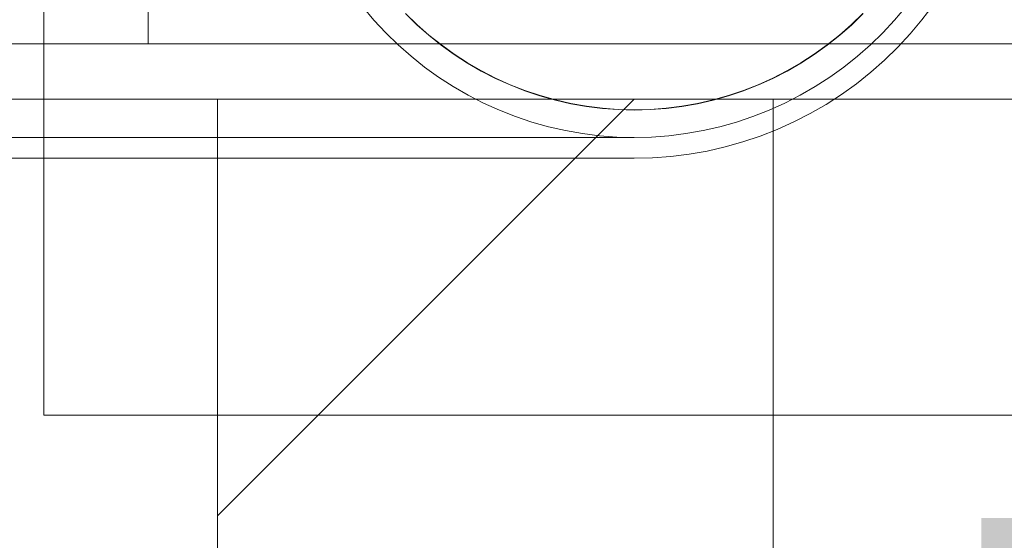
# Model space of a CAD drawing. Header units: millimetres. Extents: x -3490 to 61924, y -72580 to 6847.
# Tile 829 of 1056: x 26662 to 26803, y 1133 to 1208. Entities that reach past the tile are written whole.
import ezdxf

# ---------------------------------------------------------------- set-up
doc = ezdxf.new("R2010")
doc.units = ezdxf.units.MM
doc.layers.add('COTAS_P', color=1, linetype='Continuous', lineweight=0)
doc.layers.add('lateral_C05', color=7, linetype='Continuous', lineweight=0)
doc.dimstyles.new('R19_100', dxfattribs={"dimtxt": 250, "dimasz": 150, "dimexe": 150, "dimexo": 80, "dimgap": 100, "dimtad": 1, "dimtih": 1, "dimtoh": 1, "dimdsep": 46, "dimcen": 0.09, "dimadec": 0, "dimazin": 0, "dimtfac": 1, "dimtdec": 4, "dimtofl": 0, "dimtmove": 0, "dimatfit": 3, "dimfxl": 1, "dimtolj": 1, "dimtzin": 0, "dimarcsym": 0})

# ---------------------------------------------------------------- blocks, each defined once
blk = doc.blocks.new('DIM_R29_9')
at = {"layer": 'COTAS_P'}
for p, q in [((26750.07, 1241), (27150.07, 1241)), ((27150.07, 1241), (27105.07, 1091)), ((27150.07, 0), (27150.07, 1241)), ((27150.07, 1241), (27195.07, 1091)), ((27150.07, 0), (27105.07, 150)), ((27150.07, 0), (27195.07, 150)), ((26750.07, 0), (27150.07, 0))]:
    blk.add_line(p, q, dxfattribs=at)
blk.add_text('1241 P', height=250, rotation=90, dxfattribs=at).set_placement((27050.07, 620.5))
blk = doc.blocks.new('DIM_R29_19')
at = {"layer": 'COTAS_P'}
for p, q in [((18820, 2240), (18619.96, 1362.51)), ((18619.96, 1362.51), (18776.21, 1373.05)), ((27699.96, -707.49), (18619.96, 1362.51)), ((18619.96, 1362.51), (18756.2, 1285.3)), ((27900, 170), (27699.96, -707.49)), ((27699.96, -707.49), (27563.71, -630.27)), ((27699.96, -707.49), (27543.71, -718.02))]:
    blk.add_line(p, q, dxfattribs=at)
blk.add_text('9312.96 P', height=250, rotation=167.1576, dxfattribs=at).set_placement((23137.73, 230.02))
blk = doc.blocks.new('DIM_R29_35')
at = {"layer": 'COTAS_P'}
for p, q in [((26795.07, 1320), (27495.07, 1320)), ((27495.07, 1320), (27450.07, 1170)), ((27495.07, 0), (27495.07, 1320)), ((27495.07, 1320), (27540.07, 1170)), ((27495.07, 0), (27450.07, 150)), ((27495.07, 0), (27540.07, 150)), ((26795.07, 0), (27495.07, 0))]:
    blk.add_line(p, q, dxfattribs=at)
blk.add_text('1320 P', height=250, rotation=90, dxfattribs=at).set_placement((27395.07, 660))

msp = doc.modelspace()

# ---------------------------------------------------------------- linework, layer by layer
at = {"layer": 'lateral_C05'}
for p, q in [((26665.067, 1151), (26665.067, 1311)), ((26680.067, 1204.5), (26680.067, 1220.5)), ((26665.067, 1209.549), (26665.067, 1207.752)), ((26712.578, 1207.916), (26710.976, 1209.826)), ((26789.159, 1209.826), (26787.557, 1207.916)), ((26793.1, 1210.062), (26791.505, 1207.955)), ((26718.752, 1207.25), (26717.109, 1208.853)), ((26718.78, 1207.28), (26717.138, 1208.881)), ((26782.997, 1208.881), (26781.355, 1207.28)), ((26783.026, 1208.853), (26781.383, 1207.25)), ((26665.067, 1207.752), (26665.067, 1206)), ((26714.274, 1206.088), (26712.578, 1207.916)), ((26720.474, 1205.731), (26718.752, 1207.25)), ((26720.499, 1205.762), (26718.78, 1207.28)), ((26781.355, 1207.28), (26779.636, 1205.762)), ((26781.383, 1207.25), (26779.661, 1205.731)), ((26787.557, 1207.916), (26785.861, 1206.088)), ((26791.505, 1207.955), (26789.806, 1205.931)), ((26665.067, 1206), (26665.067, 1204.298)), ((26716.059, 1204.347), (26714.274, 1206.088)), ((26722.268, 1204.3), (26720.474, 1205.731)), ((26722.292, 1204.332), (26720.499, 1205.762)), ((26779.636, 1205.762), (26777.842, 1204.332)), ((26779.661, 1205.731), (26777.867, 1204.3)), ((26785.861, 1206.088), (26784.076, 1204.347)), ((26789.806, 1205.931), (26788.008, 1203.993)), ((26660.067, 1204.5), (26840.067, 1204.5)), ((26665.067, 1204.298), (26665.067, 1202.65)), ((26680.067, 1204.5), (26820.067, 1204.5)), ((26688.57, 1204.5), (26688.586, 1204.5)), ((26688.586, 1204.5), (26688.618, 1204.5)), ((26688.618, 1204.5), (26688.666, 1204.5)), ((26688.666, 1204.5), (26688.73, 1204.5)), ((26688.73, 1204.5), (26688.81, 1204.5)), ((26688.81, 1204.5), (26688.906, 1204.5)), ((26688.906, 1204.5), (26689.017, 1204.5)), ((26689.017, 1204.5), (26689.143, 1204.5)), ((26689.143, 1204.5), (26689.283, 1204.5)), ((26689.283, 1204.5), (26689.438, 1204.5)), ((26689.438, 1204.5), (26689.607, 1204.5)), ((26689.607, 1204.5), (26689.79, 1204.5)), ((26689.79, 1204.5), (26689.986, 1204.5)), ((26689.986, 1204.5), (26690.194, 1204.5)), ((26690.194, 1204.5), (26690.414, 1204.5)), ((26690.414, 1204.5), (26690.646, 1204.5)), ((26690.646, 1204.5), (26690.889, 1204.5)), ((26690.889, 1204.5), (26691.143, 1204.5)), ((26691.143, 1204.5), (26691.406, 1204.5)), ((26691.406, 1204.5), (26691.678, 1204.5)), ((26691.678, 1204.5), (26691.959, 1204.5)), ((26691.959, 1204.5), (26692.247, 1204.5)), ((26692.074, 1204.5), (26692.095, 1204.5)), ((26692.095, 1204.5), (26692.129, 1204.5)), ((26692.129, 1204.5), (26692.177, 1204.5)), ((26692.177, 1204.5), (26692.238, 1204.5)), ((26692.238, 1204.5), (26692.312, 1204.5)), ((26692.247, 1204.5), (26692.543, 1204.5)), ((26692.312, 1204.5), (26692.399, 1204.5)), ((26692.399, 1204.5), (26692.499, 1204.5)), ((26692.499, 1204.5), (26692.612, 1204.5)), ((26692.543, 1204.5), (26692.844, 1204.5)), ((26692.612, 1204.5), (26692.737, 1204.5)), ((26692.737, 1204.5), (26692.874, 1204.5)), ((26692.844, 1204.5), (26693.152, 1204.5)), ((26692.874, 1204.5), (26693.023, 1204.5)), ((26693.023, 1204.5), (26693.183, 1204.5)), ((26693.152, 1204.5), (26693.464, 1204.5)), ((26693.183, 1204.5), (26693.354, 1204.5)), ((26693.354, 1204.5), (26693.536, 1204.5)), ((26693.464, 1204.5), (26693.78, 1204.5)), ((26693.536, 1204.5), (26693.727, 1204.5)), ((26693.727, 1204.5), (26693.928, 1204.5)), ((26693.78, 1204.5), (26694.099, 1204.5)), ((26693.928, 1204.5), (26694.138, 1204.5)), ((26694.099, 1204.5), (26694.42, 1204.5)), ((26694.138, 1204.5), (26694.357, 1204.5)), ((26694.357, 1204.5), (26694.583, 1204.5)), ((26694.42, 1204.5), (26694.743, 1204.5)), ((26694.583, 1204.5), (26694.817, 1204.5)), ((26695.067, 1204.5), (26694.743, 1204.5)), ((26694.817, 1204.5), (26695.058, 1204.5)), ((26695.058, 1204.5), (26695.305, 1204.5)), ((26700.067, 1204.5), (26695.067, 1204.5)), ((26695.305, 1204.5), (26695.558, 1204.5)), ((26695.558, 1204.5), (26695.816, 1204.5)), ((26695.816, 1204.5), (26696.078, 1204.5)), ((26696.078, 1204.5), (26696.344, 1204.5)), ((26696.344, 1204.5), (26696.612, 1204.5)), ((26696.612, 1204.5), (26696.884, 1204.5)), ((26696.884, 1204.5), (26697.156, 1204.5)), ((26697.156, 1204.5), (26697.43, 1204.5)), ((26697.43, 1204.5), (26697.705, 1204.5)), ((26697.705, 1204.5), (26697.979, 1204.5)), ((26697.979, 1204.5), (26698.251, 1204.5)), ((26698.251, 1204.5), (26698.523, 1204.5)), ((26698.523, 1204.5), (26698.791, 1204.5)), ((26698.791, 1204.5), (26699.057, 1204.5)), ((26699.057, 1204.5), (26699.319, 1204.5)), ((26699.319, 1204.5), (26699.577, 1204.5)), ((26699.577, 1204.5), (26699.83, 1204.5)), ((26699.83, 1204.5), (26700.077, 1204.5)), ((26700.067, 1204.5), (26700.386, 1204.5)), ((26700.077, 1204.5), (26700.317, 1204.5)), ((26700.317, 1204.5), (26700.551, 1204.5)), ((26700.386, 1204.5), (26700.705, 1204.5)), ((26700.551, 1204.5), (26700.778, 1204.5)), ((26700.705, 1204.5), (26701.021, 1204.5)), ((26700.778, 1204.5), (26700.997, 1204.5)), ((26700.997, 1204.5), (26701.207, 1204.5)), ((26701.021, 1204.5), (26701.336, 1204.5)), ((26701.207, 1204.5), (26701.408, 1204.5)), ((26701.336, 1204.5), (26701.647, 1204.5)), ((26701.408, 1204.5), (26701.599, 1204.5)), ((26701.599, 1204.5), (26701.781, 1204.5)), ((26701.647, 1204.5), (26701.954, 1204.5)), ((26701.781, 1204.5), (26701.952, 1204.5)), ((26701.952, 1204.5), (26702.112, 1204.5)), ((26701.954, 1204.5), (26702.257, 1204.5)), ((26702.112, 1204.5), (26702.261, 1204.5)), ((26702.257, 1204.5), (26702.555, 1204.5)), ((26702.261, 1204.5), (26702.398, 1204.5)), ((26702.398, 1204.5), (26702.523, 1204.5)), ((26702.523, 1204.5), (26702.636, 1204.5)), ((26702.555, 1204.5), (26702.847, 1204.5)), ((26702.636, 1204.5), (26702.736, 1204.5)), ((26702.736, 1204.5), (26702.823, 1204.5)), ((26702.823, 1204.5), (26702.897, 1204.5)), ((26702.847, 1204.5), (26703.132, 1204.5)), ((26702.897, 1204.5), (26702.958, 1204.5)), ((26702.958, 1204.5), (26703.006, 1204.5)), ((26703.006, 1204.5), (26703.04, 1204.5)), ((26703.04, 1204.5), (26703.061, 1204.5)), ((26703.132, 1204.5), (26703.409, 1204.5)), ((26703.409, 1204.5), (26703.679, 1204.5)), ((26703.679, 1204.5), (26703.94, 1204.5)), ((26703.94, 1204.5), (26704.191, 1204.5)), ((26704.191, 1204.5), (26704.433, 1204.5)), ((26704.433, 1204.5), (26704.664, 1204.5)), ((26704.664, 1204.5), (26704.884, 1204.5)), ((26704.884, 1204.5), (26705.092, 1204.5)), ((26705.092, 1204.5), (26705.288, 1204.5)), ((26705.288, 1204.5), (26705.472, 1204.5)), ((26705.472, 1204.5), (26705.643, 1204.5)), ((26705.643, 1204.5), (26705.8, 1204.5)), ((26705.8, 1204.5), (26705.943, 1204.5)), ((26705.943, 1204.5), (26706.073, 1204.5)), ((26706.073, 1204.5), (26706.188, 1204.5)), ((26706.188, 1204.5), (26706.288, 1204.5)), ((26706.288, 1204.5), (26706.373, 1204.5)), ((26706.373, 1204.5), (26706.443, 1204.5)), ((26706.443, 1204.5), (26706.497, 1204.5)), ((26706.497, 1204.5), (26706.536, 1204.5)), ((26706.536, 1204.5), (26706.56, 1204.5)), ((26717.928, 1202.698), (26716.059, 1204.347)), ((26724.132, 1202.96), (26722.268, 1204.3)), ((26724.155, 1202.993), (26722.292, 1204.332)), ((26777.842, 1204.332), (26775.98, 1202.993)), ((26777.867, 1204.3), (26776.003, 1202.96)), ((26784.076, 1204.347), (26782.207, 1202.698)), ((26788.008, 1203.993), (26786.117, 1202.148)), ((26793.57, 1204.5), (26793.586, 1204.5)), ((26793.586, 1204.5), (26793.618, 1204.5)), ((26793.618, 1204.5), (26793.666, 1204.5)), ((26793.666, 1204.5), (26793.73, 1204.5)), ((26793.73, 1204.5), (26793.81, 1204.5)), ((26793.81, 1204.5), (26793.906, 1204.5)), ((26793.906, 1204.5), (26794.017, 1204.5)), ((26794.017, 1204.5), (26794.143, 1204.5)), ((26794.143, 1204.5), (26794.283, 1204.5)), ((26794.283, 1204.5), (26794.438, 1204.5)), ((26794.438, 1204.5), (26794.607, 1204.5)), ((26794.607, 1204.5), (26794.79, 1204.5)), ((26794.79, 1204.5), (26794.986, 1204.5)), ((26794.986, 1204.5), (26795.194, 1204.5)), ((26795.194, 1204.5), (26795.414, 1204.5)), ((26795.414, 1204.5), (26795.646, 1204.5)), ((26795.646, 1204.5), (26795.889, 1204.5)), ((26795.889, 1204.5), (26796.143, 1204.5)), ((26796.143, 1204.5), (26796.406, 1204.5)), ((26796.406, 1204.5), (26796.678, 1204.5)), ((26796.678, 1204.5), (26796.959, 1204.5)), ((26796.959, 1204.5), (26797.247, 1204.5)), ((26797.074, 1204.5), (26797.095, 1204.5)), ((26797.095, 1204.5), (26797.129, 1204.5)), ((26797.129, 1204.5), (26797.177, 1204.5)), ((26797.177, 1204.5), (26797.238, 1204.5)), ((26797.238, 1204.5), (26797.312, 1204.5)), ((26797.247, 1204.5), (26797.543, 1204.5)), ((26797.312, 1204.5), (26797.399, 1204.5)), ((26797.399, 1204.5), (26797.499, 1204.5)), ((26797.499, 1204.5), (26797.612, 1204.5)), ((26797.543, 1204.5), (26797.844, 1204.5)), ((26797.612, 1204.5), (26797.737, 1204.5)), ((26797.737, 1204.5), (26797.874, 1204.5)), ((26797.844, 1204.5), (26798.152, 1204.5)), ((26797.874, 1204.5), (26798.023, 1204.5)), ((26798.023, 1204.5), (26798.183, 1204.5)), ((26798.152, 1204.5), (26798.464, 1204.5)), ((26798.183, 1204.5), (26798.354, 1204.5)), ((26798.354, 1204.5), (26798.536, 1204.5)), ((26798.464, 1204.5), (26798.78, 1204.5)), ((26798.536, 1204.5), (26798.727, 1204.5)), ((26798.727, 1204.5), (26798.928, 1204.5)), ((26798.78, 1204.5), (26799.099, 1204.5)), ((26798.928, 1204.5), (26799.138, 1204.5)), ((26799.099, 1204.5), (26799.42, 1204.5)), ((26799.138, 1204.5), (26799.357, 1204.5)), ((26799.357, 1204.5), (26799.583, 1204.5)), ((26799.42, 1204.5), (26799.743, 1204.5)), ((26799.583, 1204.5), (26799.817, 1204.5)), ((26800.067, 1204.5), (26799.743, 1204.5)), ((26799.817, 1204.5), (26800.058, 1204.5)), ((26800.058, 1204.5), (26800.305, 1204.5)), ((26805.067, 1204.5), (26800.067, 1204.5)), ((26800.305, 1204.5), (26800.558, 1204.5)), ((26800.558, 1204.5), (26800.816, 1204.5)), ((26800.816, 1204.5), (26801.078, 1204.5)), ((26801.078, 1204.5), (26801.344, 1204.5)), ((26801.344, 1204.5), (26801.612, 1204.5)), ((26801.612, 1204.5), (26801.884, 1204.5)), ((26801.884, 1204.5), (26802.156, 1204.5)), ((26802.156, 1204.5), (26802.43, 1204.5)), ((26802.43, 1204.5), (26802.705, 1204.5)), ((26802.705, 1204.5), (26802.979, 1204.5)), ((26802.979, 1204.5), (26803.251, 1204.5)), ((26803.251, 1204.5), (26803.523, 1204.5)), ((26665.067, 1202.65), (26665.067, 1201.06)), ((26719.877, 1201.143), (26717.928, 1202.698)), ((26726.061, 1201.714), (26724.132, 1202.96)), ((26726.081, 1201.749), (26724.155, 1202.993)), ((26775.98, 1202.993), (26774.054, 1201.749)), ((26776.003, 1202.96), (26774.074, 1201.714)), ((26782.207, 1202.698), (26780.258, 1201.143)), ((26665.067, 1201.06), (26665.067, 1199.533)), ((26721.901, 1199.688), (26719.877, 1201.143)), ((26728.049, 1200.567), (26726.061, 1201.714)), ((26728.068, 1200.602), (26726.081, 1201.749)), ((26774.054, 1201.749), (26772.067, 1200.602)), ((26774.074, 1201.714), (26772.086, 1200.567)), ((26780.258, 1201.143), (26778.233, 1199.688)), ((26786.117, 1202.148), (26784.135, 1200.4)), ((26723.996, 1198.335), (26721.901, 1199.688)), ((26730.091, 1199.519), (26728.049, 1200.567)), ((26730.109, 1199.555), (26728.068, 1200.602)), ((26732.199, 1198.612), (26730.109, 1199.555)), ((26770.026, 1199.555), (26767.935, 1198.612)), ((26772.067, 1200.602), (26770.026, 1199.555)), ((26772.086, 1200.567), (26770.043, 1199.519)), ((26778.233, 1199.688), (26776.139, 1198.335)), ((26784.135, 1200.4), (26782.069, 1198.752)), ((26665.067, 1199.533), (26665.067, 1198.071)), ((26726.155, 1197.089), (26723.996, 1198.335)), ((26732.184, 1198.575), (26730.091, 1199.519)), ((26734.321, 1197.737), (26732.184, 1198.575)), ((26734.335, 1197.774), (26732.199, 1198.612)), ((26767.935, 1198.612), (26765.8, 1197.774)), ((26767.951, 1198.575), (26765.814, 1197.737)), ((26770.043, 1199.519), (26767.951, 1198.575)), ((26776.139, 1198.335), (26773.98, 1197.089)), ((26782.069, 1198.752), (26779.923, 1197.209)), ((26665.067, 1198.071), (26665.067, 1196.678)), ((26728.373, 1195.952), (26726.155, 1197.089)), ((26736.497, 1197.005), (26734.321, 1197.737)), ((26736.509, 1197.044), (26734.335, 1197.774)), ((26738.707, 1196.384), (26736.497, 1197.005)), ((26738.717, 1196.422), (26736.509, 1197.044)), ((26763.626, 1197.044), (26761.418, 1196.422)), ((26763.638, 1197.005), (26761.428, 1196.384)), ((26765.8, 1197.774), (26763.626, 1197.044)), ((26765.814, 1197.737), (26763.638, 1197.005)), ((26773.98, 1197.089), (26771.762, 1195.952)), ((26779.923, 1197.209), (26777.704, 1195.776)), ((26630.067, 1196.5), (26690.067, 1196.5)), ((26660.067, 1196.5), (26840.067, 1196.5)), ((26665.067, 1196.678), (26665.067, 1195.358)), ((26665.067, 1195.358), (26665.067, 1194.115)), ((26690.067, 1114.5), (26690.067, 1196.5)), ((26690.067, 1196.5), (26750.067, 1196.5)), ((26750.067, 1196.5), (26690.067, 1136.5)), ((26690.067, 1196.5), (26690.067, 1136.5)), ((26692.074, 1196.5), (26692.095, 1196.5)), ((26692.095, 1196.5), (26692.129, 1196.5)), ((26692.129, 1196.5), (26692.177, 1196.5)), ((26692.177, 1196.5), (26692.238, 1196.5)), ((26692.238, 1196.5), (26692.312, 1196.5)), ((26692.312, 1196.5), (26692.399, 1196.5)), ((26692.399, 1196.5), (26692.499, 1196.5)), ((26692.499, 1196.5), (26692.612, 1196.5)), ((26692.612, 1196.5), (26692.737, 1196.5)), ((26692.737, 1196.5), (26692.874, 1196.5)), ((26692.874, 1196.5), (26693.023, 1196.5)), ((26693.023, 1196.5), (26693.183, 1196.5)), ((26693.183, 1196.5), (26693.354, 1196.5)), ((26693.354, 1196.5), (26693.536, 1196.5)), ((26693.536, 1196.5), (26693.727, 1196.5)), ((26693.727, 1196.5), (26693.928, 1196.5)), ((26693.928, 1196.5), (26694.138, 1196.5)), ((26694.138, 1196.5), (26694.357, 1196.5)), ((26694.357, 1196.5), (26694.583, 1196.5)), ((26694.583, 1196.5), (26694.817, 1196.5)), ((26694.817, 1196.5), (26695.058, 1196.5)), ((26695.058, 1196.5), (26695.305, 1196.5)), ((26695.305, 1196.5), (26695.558, 1196.5)), ((26695.558, 1196.5), (26695.816, 1196.5)), ((26695.816, 1196.5), (26696.078, 1196.5)), ((26696.078, 1196.5), (26696.344, 1196.5)), ((26696.344, 1196.5), (26696.612, 1196.5)), ((26696.612, 1196.5), (26696.884, 1196.5)), ((26696.884, 1196.5), (26697.156, 1196.5)), ((26697.156, 1196.5), (26697.43, 1196.5)), ((26697.43, 1196.5), (26697.705, 1196.5)), ((26697.705, 1196.5), (26697.979, 1196.5)), ((26697.979, 1196.5), (26698.251, 1196.5)), ((26698.251, 1196.5), (26698.523, 1196.5)), ((26698.523, 1196.5), (26698.791, 1196.5)), ((26698.791, 1196.5), (26699.057, 1196.5)), ((26699.057, 1196.5), (26699.319, 1196.5)), ((26699.319, 1196.5), (26699.577, 1196.5)), ((26699.577, 1196.5), (26699.83, 1196.5)), ((26699.83, 1196.5), (26700.077, 1196.5)), ((26700.077, 1196.5), (26700.317, 1196.5)), ((26700.317, 1196.5), (26700.551, 1196.5)), ((26700.551, 1196.5), (26700.778, 1196.5)), ((26700.778, 1196.5), (26700.997, 1196.5)), ((26700.997, 1196.5), (26701.207, 1196.5)), ((26701.207, 1196.5), (26701.408, 1196.5)), ((26701.408, 1196.5), (26701.599, 1196.5)), ((26701.599, 1196.5), (26701.781, 1196.5)), ((26701.781, 1196.5), (26701.952, 1196.5)), ((26701.952, 1196.5), (26702.112, 1196.5)), ((26702.112, 1196.5), (26702.261, 1196.5)), ((26702.261, 1196.5), (26702.398, 1196.5)), ((26702.398, 1196.5), (26702.523, 1196.5)), ((26702.523, 1196.5), (26702.636, 1196.5)), ((26702.636, 1196.5), (26702.736, 1196.5)), ((26702.736, 1196.5), (26702.823, 1196.5)), ((26702.823, 1196.5), (26702.897, 1196.5)), ((26702.897, 1196.5), (26702.958, 1196.5)), ((26702.958, 1196.5), (26703.006, 1196.5)), ((26703.006, 1196.5), (26703.04, 1196.5)), ((26703.04, 1196.5), (26703.061, 1196.5)), ((26730.646, 1194.926), (26728.373, 1195.952)), ((26740.945, 1195.873), (26738.707, 1196.384)), ((26740.953, 1195.912), (26738.717, 1196.422)), ((26743.206, 1195.474), (26740.945, 1195.873)), ((26743.212, 1195.514), (26740.953, 1195.912)), ((26745.483, 1195.189), (26743.206, 1195.474)), ((26745.487, 1195.229), (26743.212, 1195.514)), ((26756.923, 1195.514), (26754.648, 1195.229)), ((26756.929, 1195.474), (26754.652, 1195.189)), ((26759.182, 1195.912), (26756.923, 1195.514)), ((26759.19, 1195.873), (26756.929, 1195.474)), ((26761.418, 1196.422), (26759.182, 1195.912)), ((26761.428, 1196.384), (26759.19, 1195.873)), ((26771.762, 1195.952), (26769.489, 1194.926)), ((26770.067, 1196.5), (26810.067, 1196.5)), ((26770.067, 1196.5), (26770.067, 1008)), ((26777.704, 1195.776), (26775.415, 1194.454)), ((26797.074, 1196.5), (26797.095, 1196.5)), ((26797.095, 1196.5), (26797.129, 1196.5)), ((26797.129, 1196.5), (26797.177, 1196.5)), ((26797.177, 1196.5), (26797.238, 1196.5)), ((26797.238, 1196.5), (26797.312, 1196.5)), ((26797.312, 1196.5), (26797.399, 1196.5)), ((26797.399, 1196.5), (26797.499, 1196.5)), ((26797.499, 1196.5), (26797.612, 1196.5)), ((26797.612, 1196.5), (26797.737, 1196.5)), ((26797.737, 1196.5), (26797.874, 1196.5)), ((26797.874, 1196.5), (26798.023, 1196.5)), ((26798.023, 1196.5), (26798.183, 1196.5)), ((26798.183, 1196.5), (26798.354, 1196.5)), ((26798.354, 1196.5), (26798.536, 1196.5)), ((26798.536, 1196.5), (26798.727, 1196.5)), ((26798.727, 1196.5), (26798.928, 1196.5)), ((26798.928, 1196.5), (26799.138, 1196.5)), ((26799.138, 1196.5), (26799.357, 1196.5)), ((26799.357, 1196.5), (26799.583, 1196.5)), ((26799.583, 1196.5), (26799.817, 1196.5)), ((26799.817, 1196.5), (26800.058, 1196.5)), ((26800.058, 1196.5), (26800.305, 1196.5)), ((26800.305, 1196.5), (26800.558, 1196.5)), ((26800.558, 1196.5), (26800.816, 1196.5)), ((26800.816, 1196.5), (26801.078, 1196.5)), ((26801.078, 1196.5), (26801.344, 1196.5)), ((26801.344, 1196.5), (26801.612, 1196.5)), ((26801.612, 1196.5), (26801.884, 1196.5)), ((26801.884, 1196.5), (26802.156, 1196.5)), ((26802.156, 1196.5), (26802.43, 1196.5)), ((26802.43, 1196.5), (26802.705, 1196.5)), ((26802.705, 1196.5), (26802.979, 1196.5)), ((26802.979, 1196.5), (26803.251, 1196.5)), ((26803.251, 1196.5), (26803.523, 1196.5)), ((26665.067, 1194.115), (26665.067, 1192.95)), ((26732.966, 1194.015), (26730.646, 1194.926)), ((26735.33, 1193.221), (26732.966, 1194.015)), ((26747.773, 1195.017), (26745.483, 1195.189)), ((26747.775, 1195.057), (26745.487, 1195.229)), ((26750.067, 1194.96), (26747.773, 1195.017)), ((26750.067, 1195), (26747.775, 1195.057)), ((26752.36, 1195.057), (26750.067, 1195)), ((26752.362, 1195.017), (26750.067, 1194.96)), ((26754.648, 1195.229), (26752.36, 1195.057)), ((26754.652, 1195.189), (26752.362, 1195.017)), ((26767.168, 1194.015), (26764.805, 1193.221)), ((26769.489, 1194.926), (26767.168, 1194.015)), ((26775.415, 1194.454), (26773.063, 1193.249)), ((26665.067, 1192.95), (26665.067, 1191.868)), ((26737.73, 1192.546), (26735.33, 1193.221)), ((26740.16, 1191.991), (26737.73, 1192.546)), ((26762.405, 1192.546), (26759.975, 1191.991)), ((26764.805, 1193.221), (26762.405, 1192.546)), ((26773.063, 1193.249), (26770.655, 1192.162)), ((26665.067, 1191.868), (26665.067, 1190.871)), ((26742.615, 1191.558), (26740.16, 1191.991)), ((26745.089, 1191.248), (26742.615, 1191.558)), ((26747.575, 1191.062), (26745.089, 1191.248)), ((26750.067, 1191), (26747.575, 1191.062)), ((26752.56, 1191.062), (26750.067, 1191)), ((26755.046, 1191.248), (26752.56, 1191.062)), ((26757.52, 1191.558), (26755.046, 1191.248)), ((26759.975, 1191.991), (26757.52, 1191.558)), ((26768.195, 1191.196), (26765.69, 1190.355)), ((26770.655, 1192.162), (26768.195, 1191.196)), ((24250.067, 1191), (26750.067, 1191)), ((26665.067, 1190.871), (26665.067, 1189.961)), ((26665.067, 1189.961), (26665.067, 1189.141)), ((26763.146, 1189.639), (26760.569, 1189.051)), ((26765.69, 1190.355), (26763.146, 1189.639)), ((26665.067, 1189.141), (26665.067, 1188.412)), ((26665.067, 1188.412), (26665.067, 1187.777)), ((26755.345, 1188.263), (26752.709, 1188.066)), ((26757.967, 1188.592), (26755.345, 1188.263)), ((26760.569, 1189.051), (26757.967, 1188.592)), ((24250.067, 1188), (26750.067, 1188)), ((26665.067, 1187.777), (26665.067, 1187.237)), ((26665.067, 1187.237), (26665.067, 1186.793)), ((26665.067, 1186.793), (26665.067, 1186.447)), ((26750.067, 1188), (26752.709, 1188.066)), ((26665.067, 1186.447), (26665.067, 1186.199)), ((26665.067, 1186.199), (26665.067, 1186.05)), ((26665.067, 1186.05), (26665.067, 1186)), ((26665.067, 1151), (26835.067, 1151))]:
    msp.add_line(p, q, dxfattribs=at)

# ---------------------------------------------------------------- dimensions: what is measured, and where the dimension line sits
at = {"layer": 'COTAS_P'}
for p1, p2, distance, picture, middle in [((27900, 170), (18820, 2240), 900, 'DIM_R29_19', (23159.956, 327.514)), ((26795.067, 0), (26795.067, 1320), -700, 'DIM_R29_35', (27495.067, 660)), ((26750.067, 0), (26750.067, 1241), -400, 'DIM_R29_9', (27150.067, 620.5))]:
    dim = msp.add_aligned_dim(p1=p1, p2=p2, distance=distance, text='<> P', dimstyle='R19_100', dxfattribs=at)
    dim.commit()
    dim.dimension.update_dxf_attribs({"geometry": picture, "text_midpoint": middle})

doc.saveas('drawing.dxf')
